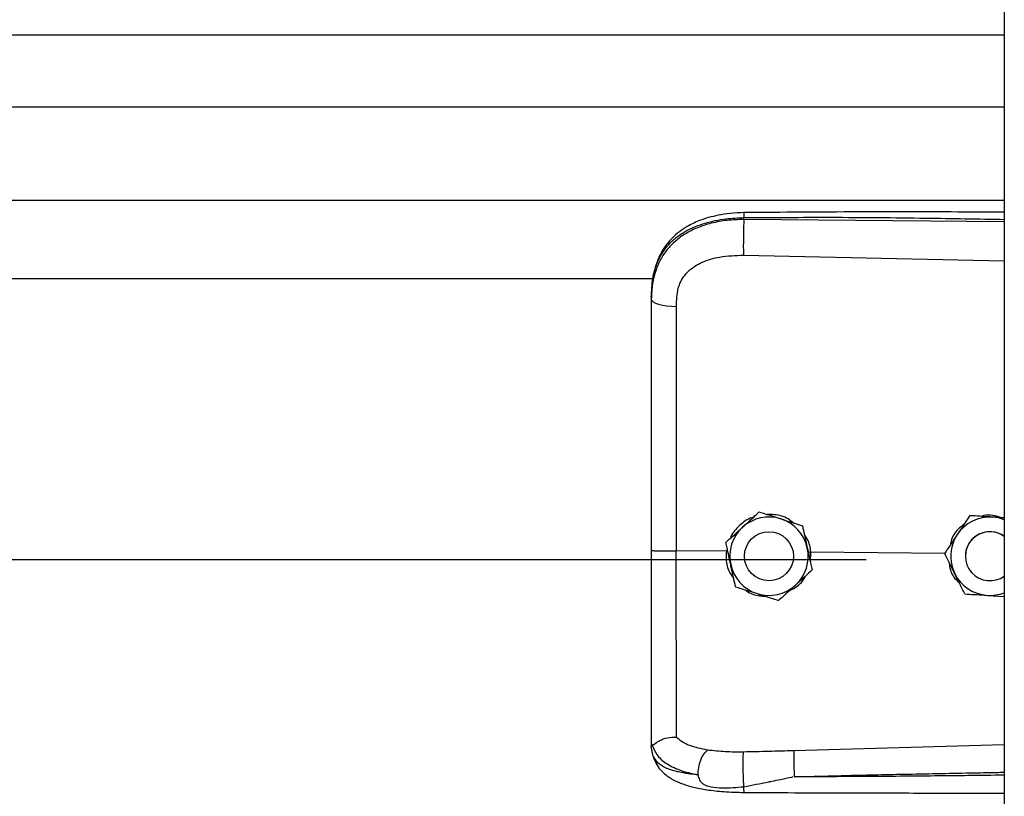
# Model space of a CAD drawing. Header units: inches. Extents: x 170 to 284, y 215 to 248.
# Tile 884 of 1056: x 230.981 to 231.196, y 241.45 to 241.619. Entities that reach past the tile are written whole.
import ezdxf

# ---------------------------------------------------------------- set-up
doc = ezdxf.new("R2010")
doc.units = ezdxf.units.IN
doc.header["$LTSCALE"] = 0.25
doc.header["$MEASUREMENT"] = 0
doc.layers.add('LH TOP OF HOOD', color=7, linetype='Continuous')

msp = doc.modelspace()

# ---------------------------------------------------------------- linework, layer by layer
at = {"layer": 'LH TOP OF HOOD'}
for p, q in [((231.1959333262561, 244.0215643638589), (231.195933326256, 239.8211148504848)), ((227.163613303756, 241.6158858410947), (231.195933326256, 241.6158858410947)), ((227.163613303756, 241.6002017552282), (231.195933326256, 241.6002017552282)), ((227.163613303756, 241.5798137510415), (231.195933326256, 241.5798137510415)), ((231.1390860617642, 241.5756020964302), (231.1390860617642, 241.5760134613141)), ((231.195933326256, 241.5750653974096), (231.1390860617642, 241.5756020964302)), ((231.1389900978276, 241.5678132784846), (231.195933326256, 241.5666037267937)), ((227.2401614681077, 241.562738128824), (231.119382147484, 241.562738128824)), ((231.118890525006, 241.5586788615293), (231.118890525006, 241.5581905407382)), ((231.142461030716, 241.5117469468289), (231.142461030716, 241.5117452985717)), ((231.1884045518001, 241.5109505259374), (231.1884045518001, 241.5109521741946)), ((231.1894534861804, 241.5108843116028), (231.1884045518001, 241.5109521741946)), ((231.1518791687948, 241.5087462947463), (231.1518791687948, 241.5087446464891)), ((231.1351533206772, 241.5050909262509), (231.1351533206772, 241.5050892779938)), ((231.1352617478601, 241.5031556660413), (231.1243481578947, 241.5032601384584)), ((231.135447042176, 241.503745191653), (231.1352617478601, 241.5031556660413)), ((231.1352617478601, 241.5031556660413), (231.1352639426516, 241.503155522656)), ((231.1536994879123, 241.5029790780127), (231.1531514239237, 241.5029250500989)), ((231.1536023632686, 241.5008616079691), (231.1536994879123, 241.5029790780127)), ((231.1536994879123, 241.5029790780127), (231.153701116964, 241.502979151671)), ((231.1829331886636, 241.502699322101), (231.153701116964, 241.502979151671)), ((231.1829192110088, 241.5027276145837), (231.1829192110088, 241.5027292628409)), ((227.193781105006, 241.5013456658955), (231.165765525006, 241.5013456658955)), ((231.1392212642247, 241.5020883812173), (231.1392212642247, 241.5020875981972)), ((231.1499216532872, 241.5020875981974), (231.1499216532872, 241.5020883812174)), ((231.1874329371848, 241.5020883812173), (231.1874329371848, 241.5020875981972)), ((231.1539895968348, 241.4990896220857), (231.1539895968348, 241.4990879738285)), ((231.1922297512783, 241.4935459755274), (231.195933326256, 241.4933062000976)), ((231.118890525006, 241.4611374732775), (231.118890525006, 241.4606086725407)), ((231.1192302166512, 241.458623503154), (231.118890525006, 241.4606086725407)), ((231.195933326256, 241.4609320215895), (231.1499976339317, 241.4596002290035))]:
    msp.add_line(p, q, dxfattribs=at)
at = {"layer": 'LH TOP OF HOOD', "flags": 128}
msp.add_lwpolyline([(231.118890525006, 241.5581905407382), (231.1189944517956, 241.5578947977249), (231.1193024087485, 241.5576099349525), (231.119803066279, 241.557346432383), (231.1204780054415, 241.5571139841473), (231.121302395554, 241.5569211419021), (231.1222459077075, 241.5567750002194), (231.1232738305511, 241.5566809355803), (231.124348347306, 241.5566424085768)], dxfattribs=at)
at = {"layer": 'LH TOP OF HOOD'}
msp.add_circle((231.1445714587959, 241.5020875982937), 0.005350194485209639, dxfattribs=at)
for centre, radius, start, end in [((231.1445714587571, 241.5020883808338), 0.008560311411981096, 72.32793711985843, 132.3279357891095), ((231.1445714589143, 241.5020883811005), 0.008560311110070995, 12.3279374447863, 72.32793758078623), ((231.192783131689, 241.5020883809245), 0.00856031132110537, 86.29353550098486, 146.2935346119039), ((231.1927831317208, 241.5020883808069), 0.008560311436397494, 68.40767565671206, 86.29353576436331), ((231.1445714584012, 241.5020883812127), 0.008560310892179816, 132.3279357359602, 192.3279369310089), ((231.192783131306, 241.5020883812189), 0.008560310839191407, 146.2935348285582, 206.2935362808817), ((231.1927831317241, 241.5020883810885), 0.005350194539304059, 53.92810144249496, 179.9999986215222), ((231.1927831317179, 241.5020875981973), 0.005350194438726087, 53.92810057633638, 306.0718994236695), ((231.1445714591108, 241.502088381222), 0.008560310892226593, 312.3279357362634, 12.32793693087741), ((231.1445714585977, 241.5020883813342), 0.008560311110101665, 192.3279374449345, 252.3279375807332), ((231.1927831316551, 241.5020883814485), 0.008560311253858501, 206.2935366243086, 266.29353606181), ((231.1445714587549, 241.5020883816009), 0.008560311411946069, 252.3279371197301, 312.3279357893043), ((231.1927831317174, 241.5020883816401), 0.008560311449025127, 266.2935357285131, 291.5923243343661)]:
    msp.add_arc(centre, radius, start, end, dxfattribs=at)
for points, knots in [([(231.118890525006, 241.5586788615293), (231.118953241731, 241.5600353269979), (231.1190716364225, 241.562596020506), (231.1200411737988, 241.5660869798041), (231.1213304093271, 241.5684989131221), (231.1226942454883, 241.5702016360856), (231.1237772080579, 241.571245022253), (231.1248361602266, 241.5720735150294), (231.1258256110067, 241.5727334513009), (231.1270599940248, 241.573428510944), (231.1286540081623, 241.5741542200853), (231.1313177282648, 241.5750622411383), (231.1348528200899, 241.5758221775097), (231.1377593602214, 241.575953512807), (231.1390860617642, 241.5760134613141)], [0, 0, 0, 0, 0.1307156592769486, 0.2467609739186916, 0.3577928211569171, 0.4170971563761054, 0.4791482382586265, 0.5177152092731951, 0.5590896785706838, 0.6032945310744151, 0.6633484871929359, 0.7353692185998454, 0.8792082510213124, 1, 1, 1, 1]), ([(231.1390860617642, 241.5756020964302), (231.1378701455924, 241.5755688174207), (231.135438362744, 241.5755022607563), (231.1320975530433, 241.5748804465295), (231.1291397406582, 241.5739382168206), (231.1265971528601, 241.5727205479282), (231.1243656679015, 241.5711751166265), (231.1224940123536, 241.5693339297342), (231.121013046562, 241.5672036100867), (231.1198374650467, 241.564634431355), (231.1190446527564, 241.5615825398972), (231.1189419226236, 241.5593216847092), (231.118890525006, 241.5581905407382)], [0, 0, 0, 0, 0.1111703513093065, 0.222336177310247, 0.3162781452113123, 0.4102081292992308, 0.5024030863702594, 0.5945790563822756, 0.6845432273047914, 0.774504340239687, 0.8871807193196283, 1, 1, 1, 1]), ([(231.1391046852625, 241.5771055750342), (231.1381060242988, 241.5770670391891), (231.1362142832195, 241.5769940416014), (231.1329052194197, 241.5764656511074), (231.1296777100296, 241.5755716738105), (231.126930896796, 241.5742674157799), (231.1249450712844, 241.5729447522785), (231.123303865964, 241.5714993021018), (231.1219887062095, 241.569911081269), (231.1209135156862, 241.5681584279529), (231.1200562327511, 241.5662486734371), (231.1193113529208, 241.5637300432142), (231.1190959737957, 241.5617923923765), (231.1189769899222, 241.5607219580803)], [0, 0, 0, 0, 0.09774743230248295, 0.1851607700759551, 0.3306121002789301, 0.4364670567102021, 0.5083182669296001, 0.5850061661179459, 0.6719760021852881, 0.730794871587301, 0.8036787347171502, 0.8915444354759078, 1, 1, 1, 1]), ([(231.1390860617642, 241.5756020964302), (231.1390643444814, 241.5750262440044), (231.1390192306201, 241.5738300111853), (231.1389782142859, 241.571604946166), (231.1389649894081, 241.5694275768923), (231.1389819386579, 241.5683378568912), (231.1389900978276, 241.5678132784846)], [0, 0, 0, 0, 0.2406941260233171, 0.5000000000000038, 0.7593058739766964, 1, 1, 1, 1]), ([(231.139104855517, 241.5770896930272), (231.1391036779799, 241.5770937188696), (231.139099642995, 241.577107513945), (231.1390944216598, 241.5769925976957), (231.1390878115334, 241.5766998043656), (231.1390867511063, 241.5762838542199), (231.1390860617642, 241.5760134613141)], [0, 0, 0, 0, 0.09787641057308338, 0.3353863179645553, 0.5679606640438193, 1, 1, 1, 1]), ([(231.1390860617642, 241.5760134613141), (231.1453919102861, 241.5760527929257), (231.1586309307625, 241.5761353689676), (231.1775805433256, 241.5759541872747), (231.1902210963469, 241.5757331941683), (231.195933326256, 241.5756333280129)], [0, 0, 0, 0, 0.3326703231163, 0.6984356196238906, 1, 1, 1, 1]), ([(231.195933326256, 241.5771885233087), (231.1930341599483, 241.5772032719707), (231.1824062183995, 241.5772573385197), (231.1634627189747, 241.5772940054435), (231.1474194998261, 241.5771698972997), (231.1391046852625, 241.5771055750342)], [0, 0, 0, 0, 0.153045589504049, 0.5610439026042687, 1, 1, 1, 1]), ([(231.1247739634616, 241.5605757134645), (231.1247739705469, 241.5605757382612), (231.1248765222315, 241.5609346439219), (231.1253717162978, 241.5623408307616), (231.1269077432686, 241.5645435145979), (231.1299747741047, 241.5664467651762), (231.1340909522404, 241.5676584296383), (231.1372437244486, 241.5677580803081), (231.1389900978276, 241.5678132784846)], [0, 0, 0, 0, 4.497367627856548e-06, 0.06509473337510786, 0.261670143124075, 0.475310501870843, 0.7093656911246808, 1, 1, 1, 1]), ([(231.124348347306, 241.5566424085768), (231.1244183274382, 241.5579670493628), (231.1244883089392, 241.5592917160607), (231.1247739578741, 241.5605756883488), (231.1247739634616, 241.5605757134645)], [0, 0, 0, 0, 0.9999804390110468, 0.9999999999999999, 0.9999999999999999, 0.9999999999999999, 0.9999999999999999]), ([(231.118890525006, 241.5581905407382), (231.118890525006, 241.5545603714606), (231.118890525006, 241.5472894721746), (231.118890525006, 241.536208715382), (231.118890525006, 241.5250261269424), (231.118890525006, 241.5140574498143), (231.118890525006, 241.5068096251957), (231.118890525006, 241.5033298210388)], [0, 0, 0, 0, 0.2027568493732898, 0.4061035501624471, 0.6088604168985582, 0.8122072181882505, 1, 1, 1, 1]), ([(231.1243481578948, 241.5032601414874), (231.1243481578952, 241.5032601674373), (231.1243482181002, 241.5066464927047), (231.1243483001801, 241.5136932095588), (231.12434834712, 241.5243664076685), (231.1243483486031, 241.5352424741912), (231.1243483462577, 241.5460298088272), (231.1243483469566, 241.5531048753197), (231.124348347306, 241.5566424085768)], [0, 0, 0, 0, 1.439079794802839e-06, 0.1877923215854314, 0.3908439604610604, 0.59389561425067, 0.7969478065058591, 1, 1, 1, 1]), ([(231.1388071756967, 241.5084191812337), (231.1397477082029, 241.5092758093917), (231.1410021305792, 241.5104183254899), (231.1421690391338, 241.511481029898), (231.142461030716, 241.5117469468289)], [0, 0, 0, 0, 0.7497733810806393, 1, 1, 1, 1]), ([(231.1388071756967, 241.508417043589), (231.1397477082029, 241.5092737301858), (231.1410021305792, 241.510416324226), (231.1421690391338, 241.5114793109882), (231.142461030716, 241.5117452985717)], [0, 0, 0, 0, 0.7497733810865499, 1, 1, 1, 1]), ([(231.142461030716, 241.5117469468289), (231.1428587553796, 241.5116202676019), (231.1443635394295, 241.5111409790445), (231.1459805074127, 241.5106258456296), (231.1471700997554, 241.5102468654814)], [0, 0, 0, 0, 0.2643068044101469, 1, 1, 1, 1]), ([(231.142461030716, 241.5117452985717), (231.1428587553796, 241.5116185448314), (231.1443635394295, 241.5111389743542), (231.1459805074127, 241.5106237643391), (231.1471700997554, 241.5102447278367)], [0, 0, 0, 0, 0.2643068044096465, 1, 1, 1, 1]), ([(231.1498315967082, 241.5093987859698), (231.1494748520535, 241.5096888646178), (231.1483112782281, 241.5106349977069), (231.1462597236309, 241.5112024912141), (231.1446901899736, 241.5112062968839), (231.1441542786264, 241.5112075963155)], [0, 0, 0, 0, 0.2255168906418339, 0.7355556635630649, 1, 1, 1, 1]), ([(231.1411817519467, 241.5105818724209), (231.1410465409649, 241.5105517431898), (231.1398947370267, 241.5102950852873), (231.1381374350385, 241.5088363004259), (231.136518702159, 241.5072266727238), (231.1361908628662, 241.506118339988), (231.1361575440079, 241.5060056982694)], [0, 0, 0, 0, 0.05931474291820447, 0.5052766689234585, 0.9497204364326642, 1, 1, 1, 1]), ([(231.1471700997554, 241.5102468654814), (231.1473564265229, 241.5101875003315), (231.1488137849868, 241.5097231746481), (231.1504118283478, 241.5092139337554), (231.1517362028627, 241.5087918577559), (231.1518791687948, 241.5087462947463)], [0, 0, 0, 0, 0.1156468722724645, 0.9045342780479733, 0.9999999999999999, 0.9999999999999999, 0.9999999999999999, 0.9999999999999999]), ([(231.1471700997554, 241.5102447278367), (231.1473564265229, 241.5101853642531), (231.1488137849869, 241.5097210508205), (231.1504118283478, 241.5092120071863), (231.1517362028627, 241.5087901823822), (231.1518791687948, 241.5087446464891)], [0, 0, 0, 0, 0.1156468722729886, 0.9045342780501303, 1, 1, 1, 1]), ([(231.1884045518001, 241.5109521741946), (231.1880247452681, 241.510382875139), (231.1872561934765, 241.5092308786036), (231.1863200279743, 241.5078275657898), (231.1857840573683, 241.5070241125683), (231.1856618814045, 241.5068409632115)], [0, 0, 0, 0, 0.4299704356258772, 0.8700602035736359, 1, 1, 1, 1]), ([(231.1884045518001, 241.5109505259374), (231.1880247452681, 241.5103811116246), (231.1872561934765, 241.5092288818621), (231.1863200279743, 241.5078254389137), (231.1857840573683, 241.5070219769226), (231.1856618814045, 241.5068388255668)], [0, 0, 0, 0, 0.42997043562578, 0.8700602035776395, 0.9999999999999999, 0.9999999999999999, 0.9999999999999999, 0.9999999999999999]), ([(231.1933365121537, 241.5106307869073), (231.192066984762, 241.5107130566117), (231.1903737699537, 241.5108227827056), (231.1887986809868, 241.510924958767), (231.1884045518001, 241.5109505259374)], [0, 0, 0, 0, 0.749773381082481, 1, 1, 1, 1]), ([(231.1954080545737, 241.5104986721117), (231.1947471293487, 241.5106987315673), (231.1934767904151, 241.5110832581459), (231.1919135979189, 241.511108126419), (231.1911336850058, 241.5108460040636), (231.1909578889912, 241.5107869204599)], [0, 0, 0, 0, 0.4565421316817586, 0.8775020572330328, 1, 1, 1, 1]), ([(231.195933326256, 241.5104626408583), (231.1952903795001, 241.5105042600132), (231.1944315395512, 241.5105598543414), (231.1935564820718, 241.5106165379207), (231.1933365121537, 241.5106307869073)], [0, 0, 0, 0, 0.7486223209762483, 0.9999999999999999, 0.9999999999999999, 0.9999999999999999, 0.9999999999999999]), ([(231.1351533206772, 241.5050909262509), (231.1356593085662, 241.5055518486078), (231.1366831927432, 241.5064845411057), (231.1379303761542, 241.507620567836), (231.1386444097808, 241.5082709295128), (231.1388071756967, 241.5084191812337)], [0, 0, 0, 0, 0.4299704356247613, 0.8700602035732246, 1, 1, 1, 1]), ([(231.1351533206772, 241.5050892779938), (231.1356593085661, 241.5055500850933), (231.1366831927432, 241.5064825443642), (231.1379303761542, 241.5076184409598), (231.1386444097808, 241.5082687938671), (231.1388071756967, 241.508417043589)], [0, 0, 0, 0, 0.4299704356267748, 0.8700602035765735, 1, 1, 1, 1]), ([(231.1518791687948, 241.5087462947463), (231.1520252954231, 241.5080777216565), (231.1523209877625, 241.5067248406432), (231.1526811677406, 241.5050768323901), (231.1528873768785, 241.5041332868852), (231.1529343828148, 241.5039182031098)], [0, 0, 0, 0, 0.4299704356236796, 0.8700602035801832, 1, 1, 1, 1]), ([(231.1518791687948, 241.5087446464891), (231.1520252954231, 241.508075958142), (231.1523209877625, 241.5067228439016), (231.1526811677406, 241.505074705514), (231.1528873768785, 241.5041311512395), (231.1529343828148, 241.503916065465)], [0, 0, 0, 0, 0.4299704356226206, 0.8700602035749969, 1, 1, 1, 1]), ([(231.1856618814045, 241.5068409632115), (231.1849558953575, 241.5057826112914), (231.1840142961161, 241.5043710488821), (231.1831383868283, 241.5030578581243), (231.1829192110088, 241.5027292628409)], [0, 0, 0, 0, 0.7497733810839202, 1, 1, 1, 1]), ([(231.1856618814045, 241.5068388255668), (231.1849558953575, 241.5057805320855), (231.184014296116, 241.5043690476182), (231.1831383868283, 241.5030561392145), (231.1829192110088, 241.5027276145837)], [0, 0, 0, 0, 0.7497733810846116, 1, 1, 1, 1]), ([(231.1870625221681, 241.508940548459), (231.1867429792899, 241.5087225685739), (231.1855895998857, 241.5079357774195), (231.1844962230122, 241.5063351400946), (231.1841983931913, 241.5049304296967), (231.1841102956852, 241.5045149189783)], [0, 0, 0, 0, 0.2125142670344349, 0.7670631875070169, 1, 1, 1, 1]), ([(231.1362085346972, 241.5002606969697), (231.1359369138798, 241.5015035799), (231.1355746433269, 241.5031612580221), (231.1352376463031, 241.5047033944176), (231.1351533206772, 241.5050892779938)], [0, 0, 0, 0, 0.7497733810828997, 1, 1, 1, 1]), ([(231.153701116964, 241.502979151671), (231.1537011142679, 241.5029791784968), (231.1536030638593, 241.5039547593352), (231.153343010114, 241.5053469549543), (231.1525385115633, 241.5064363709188), (231.1523190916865, 241.5067334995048)], [0, 0, 0, 0, 1.999769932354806e-05, 0.7272642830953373, 1, 1, 1, 1]), ([(231.118890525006, 241.5033298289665), (231.118890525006, 241.5002925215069), (231.118890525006, 241.4941170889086), (231.118890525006, 241.4853301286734), (231.118890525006, 241.4771635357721), (231.118890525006, 241.4705834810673), (231.118890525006, 241.4651987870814), (231.118890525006, 241.4624982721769), (231.118890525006, 241.4611374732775)], [0, 0, 0, 0, 0.1870908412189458, 0.3803918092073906, 0.5558755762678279, 0.7364481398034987, 0.8671952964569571, 1, 1, 1, 1]), ([(231.1243483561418, 241.4625695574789), (231.1243483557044, 241.4628322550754), (231.1243483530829, 241.4644067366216), (231.1243483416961, 241.4678381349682), (231.1243482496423, 241.4734394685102), (231.124347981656, 241.4798792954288), (231.1243476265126, 241.4871053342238), (231.1243473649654, 241.4949801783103), (231.1243474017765, 241.5005081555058), (231.1243474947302, 241.5032601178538), (231.1243474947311, 241.5032601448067)], [0, 0, 0, 0, 0.03155846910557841, 0.1891461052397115, 0.3467338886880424, 0.5043277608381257, 0.6619226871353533, 0.8309600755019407, 0.9999983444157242, 1, 1, 1, 1]), ([(231.1352639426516, 241.503155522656), (231.1352301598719, 241.5027016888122), (231.1351234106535, 241.5012676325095), (231.1355400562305, 241.4991051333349), (231.1364915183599, 241.4977487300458), (231.1368779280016, 241.4971978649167)], [0, 0, 0, 0, 0.2156616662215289, 0.6814629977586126, 1, 1, 1, 1]), ([(231.1529343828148, 241.5039182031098), (231.1532060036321, 241.5026753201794), (231.1535682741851, 241.5010176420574), (231.1539052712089, 241.4994755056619), (231.1539895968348, 241.4990896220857)], [0, 0, 0, 0, 0.7497733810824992, 1, 1, 1, 1]), ([(231.1529343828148, 241.503916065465), (231.1532060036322, 241.5026732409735), (231.1535682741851, 241.5010156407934), (231.1539052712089, 241.4994737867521), (231.1539895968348, 241.4990879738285)], [0, 0, 0, 0, 0.7497733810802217, 1, 1, 1, 1]), ([(231.1851085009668, 241.4982964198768), (231.185021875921, 241.4984717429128), (231.1843443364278, 241.4998430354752), (231.1836013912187, 241.5013467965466), (231.1829856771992, 241.5025930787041), (231.1829192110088, 241.5027276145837)], [0, 0, 0, 0, 0.1156468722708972, 0.9045342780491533, 1, 1, 1, 1]), ([(231.1838551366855, 241.5008332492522), (231.1839036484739, 241.5003713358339), (231.1840502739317, 241.4989752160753), (231.1848959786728, 241.497378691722), (231.185830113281, 241.4965702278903), (231.1860595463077, 241.4963716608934)], [0, 0, 0, 0, 0.2716700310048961, 0.8211147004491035, 1, 1, 1, 1]), ([(231.1372637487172, 241.4954326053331), (231.1371176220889, 241.496101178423), (231.1368219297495, 241.4974540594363), (231.1364617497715, 241.4991020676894), (231.1362555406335, 241.5000456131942), (231.1362085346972, 241.5002606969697)], [0, 0, 0, 0, 0.4299704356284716, 0.8700602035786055, 1, 1, 1, 1]), ([(231.1539895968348, 241.4990879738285), (231.1534836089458, 241.4986270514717), (231.1524597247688, 241.4976943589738), (231.1512125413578, 241.4965583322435), (231.1504985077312, 241.4959079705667), (231.1503357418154, 241.4957597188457)], [0, 0, 0, 0, 0.4299704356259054, 0.8700602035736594, 0.9999999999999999, 0.9999999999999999, 0.9999999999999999, 0.9999999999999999]), ([(231.1872977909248, 241.4938657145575), (231.1871128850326, 241.4942399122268), (231.1864132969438, 241.4956556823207), (231.1856615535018, 241.4971771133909), (231.1851085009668, 241.4982964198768)], [0, 0, 0, 0, 0.2643068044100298, 1, 1, 1, 1]), ([(231.1489787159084, 241.4945237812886), (231.1494874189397, 241.4947858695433), (231.150893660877, 241.4955103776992), (231.1521341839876, 241.4967417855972), (231.1525134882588, 241.497721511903), (231.1525265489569, 241.4977552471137)], [0, 0, 0, 0, 0.3536960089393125, 0.9777456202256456, 0.9999999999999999, 0.9999999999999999, 0.9999999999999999, 0.9999999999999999]), ([(231.1372637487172, 241.4954326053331), (231.1376614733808, 241.4953058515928), (231.1391662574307, 241.4948262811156), (231.1407832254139, 241.4943110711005), (231.1419728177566, 241.4939320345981)], [0, 0, 0, 0, 0.2643068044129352, 1, 1, 1, 1]), ([(231.1394223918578, 241.4947447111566), (231.1395017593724, 241.494678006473), (231.1403748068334, 241.4939442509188), (231.1419449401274, 241.4934651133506), (231.1433794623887, 241.4933806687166), (231.1437770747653, 241.4933572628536)], [0, 0, 0, 0, 0.06740964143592, 0.7415101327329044, 1, 1, 1, 1]), ([(231.1419728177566, 241.4939320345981), (231.1421591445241, 241.4938726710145), (231.143616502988, 241.4934083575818), (231.145214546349, 241.4928993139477), (231.1465389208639, 241.4924774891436), (231.146681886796, 241.4924319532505)], [0, 0, 0, 0, 0.1156468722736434, 0.9045342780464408, 0.9999999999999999, 0.9999999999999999, 0.9999999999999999, 0.9999999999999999]), ([(231.1503357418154, 241.4957597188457), (231.149395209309, 241.4949030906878), (231.1481407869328, 241.4937605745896), (231.1469738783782, 241.4926978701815), (231.146681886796, 241.4924319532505)], [0, 0, 0, 0, 0.749773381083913, 1, 1, 1, 1]), ([(231.1872977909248, 241.4938657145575), (231.187980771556, 241.4938214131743), (231.1893628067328, 241.493731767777), (231.1910462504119, 241.4936226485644), (231.192010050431, 241.4935602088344), (231.1922297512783, 241.4935459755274)], [0, 0, 0, 0, 0.4299704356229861, 0.8700602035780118, 1, 1, 1, 1]), ([(231.1190875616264, 241.4608871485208), (231.1191366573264, 241.4608786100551), (231.1192374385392, 241.460861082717), (231.1195291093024, 241.4610473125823), (231.1199945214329, 241.461378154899), (231.1208707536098, 241.4619582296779), (231.1223499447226, 241.4625763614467), (231.1236907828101, 241.4625724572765), (231.124348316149, 241.4625705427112)], [0, 0, 0, 0, 0.1136768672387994, 0.2333502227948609, 0.3620694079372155, 0.5019163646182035, 0.7557448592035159, 0.9999999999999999, 0.9999999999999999, 0.9999999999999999, 0.9999999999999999]), ([(231.1311825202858, 241.4597455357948), (231.1298089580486, 241.4600333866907), (231.1277245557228, 241.4604702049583), (231.1255487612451, 241.4615109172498), (231.1247497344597, 241.4622162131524), (231.1243483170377, 241.4625705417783)], [0, 0, 0, 0, 0.4901989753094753, 0.7438846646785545, 1, 1, 1, 1]), ([(231.118890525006, 241.4611374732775), (231.1188905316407, 241.4611362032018), (231.118890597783, 241.4611235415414), (231.1188977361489, 241.4610193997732), (231.1189961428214, 241.4609410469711), (231.1190838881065, 241.4608711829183)], [0, 0, 0, 0, 0.01193493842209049, 0.1189819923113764, 1, 1, 1, 1]), ([(231.1190833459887, 241.4608869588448), (231.1193589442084, 241.4601649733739), (231.1199250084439, 241.4586820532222), (231.121977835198, 241.4568487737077), (231.1249660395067, 241.4552907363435), (231.1276931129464, 241.4546675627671), (231.1290929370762, 241.4543476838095)], [0, 0, 0, 0, 0.2305257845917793, 0.473487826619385, 0.7297379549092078, 1, 1, 1, 1]), ([(231.1290929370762, 241.4543476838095), (231.1291179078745, 241.4548779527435), (231.1291697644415, 241.4559791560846), (231.1296456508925, 241.4576410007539), (231.1303497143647, 241.4590272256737), (231.130911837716, 241.4595120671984), (231.1311825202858, 241.4597455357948)], [0, 0, 0, 0, 0.2407679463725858, 0.5000000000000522, 0.7592320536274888, 1, 1, 1, 1]), ([(231.1390119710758, 241.4593381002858), (231.1376599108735, 241.4593308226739), (231.134957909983, 241.4593162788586), (231.1324512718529, 241.4596007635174), (231.1311989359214, 241.4597428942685)], [0, 0, 0, 0, 0.5003922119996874, 1, 1, 1, 1]), ([(231.1499976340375, 241.4596002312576), (231.1481664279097, 241.4595522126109), (231.1445038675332, 241.4594561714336), (231.1408426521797, 241.4593774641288), (231.1390119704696, 241.4593381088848)], [0, 0, 0, 0, 0.4999797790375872, 1, 1, 1, 1]), ([(231.1499974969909, 241.4596002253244), (231.1499900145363, 241.4593613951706), (231.1499785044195, 241.4589940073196), (231.1499797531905, 241.4581321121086), (231.1499871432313, 241.4573573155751), (231.1500015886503, 241.4564968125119), (231.1500273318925, 241.455337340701), (231.1500550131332, 241.4544939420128), (231.1500730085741, 241.4539456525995)], [0, 0, 0, 0, 0.2394508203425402, 0.3683426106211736, 0.4999696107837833, 0.6316010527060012, 0.7605056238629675, 1, 1, 1, 1]), ([(231.1290918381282, 241.4543459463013), (231.1285455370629, 241.4544030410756), (231.1272405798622, 241.4545394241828), (231.1258418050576, 241.4547675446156), (231.1248868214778, 241.4549614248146), (231.1236534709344, 241.455239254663), (231.1219671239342, 241.4558054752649), (231.1201473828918, 241.4569309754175), (231.1195418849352, 241.4580483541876), (231.1192302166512, 241.458623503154)], [0, 0, 0, 0, 0.1091879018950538, 0.260818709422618, 0.3077983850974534, 0.3355235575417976, 0.5627886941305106, 0.7749539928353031, 1, 1, 1, 1]), ([(231.1192471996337, 241.4585774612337), (231.1194361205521, 241.4579905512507), (231.1197908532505, 241.4568885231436), (231.1208039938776, 241.4554700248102), (231.1219330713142, 241.4543940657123), (231.123080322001, 241.4535972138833), (231.1241275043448, 241.4530407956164), (231.1250704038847, 241.4526286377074), (231.1263158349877, 241.4521622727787), (231.1282607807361, 241.4516017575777), (231.1311398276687, 241.4510402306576), (231.13487347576, 241.4506179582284), (231.1376548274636, 241.4505505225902), (231.1391430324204, 241.4505144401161)], [0, 0, 0, 0, 0.09843102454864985, 0.1848217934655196, 0.2573083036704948, 0.3158871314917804, 0.3722739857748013, 0.4121400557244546, 0.4615923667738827, 0.5575876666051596, 0.6828759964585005, 0.8303179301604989, 1, 1, 1, 1]), ([(231.1390973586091, 241.4517676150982), (231.139081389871, 241.4520081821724), (231.13904770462, 241.4525156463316), (231.1390028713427, 241.4535257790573), (231.1389658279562, 241.4547132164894), (231.138943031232, 241.4559851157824), (231.138937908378, 241.4571885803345), (231.138950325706, 241.4581845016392), (231.1389754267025, 241.4589238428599), (231.1390002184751, 241.4592048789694), (231.1390119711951, 241.4593381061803)], [0, 0, 0, 0, 0.1098512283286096, 0.2317256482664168, 0.3631776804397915, 0.5000000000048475, 0.6368223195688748, 0.7682743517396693, 0.8901487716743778, 1, 1, 1, 1]), ([(231.1290920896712, 241.4543427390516), (231.1291666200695, 241.4539724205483), (231.1292705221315, 241.4534561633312), (231.1296422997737, 241.4528587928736), (231.1300629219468, 241.4524258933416), (231.1308666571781, 241.4519813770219), (231.132343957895, 241.4516198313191), (231.1351048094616, 241.4513796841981), (231.1375015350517, 241.4516125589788), (231.1390973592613, 241.4517676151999)], [0, 0, 0, 0, 0.1001269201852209, 0.139585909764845, 0.1897135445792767, 0.2582342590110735, 0.3697357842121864, 0.5803479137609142, 1, 1, 1, 1]), ([(231.1390973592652, 241.4517676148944), (231.1408767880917, 241.452114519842), (231.1426643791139, 241.452463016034), (231.1444823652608, 241.4528303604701), (231.1445533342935, 241.4528447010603), (231.1447884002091, 241.4528921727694), (231.1456566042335, 241.4530686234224), (231.1472969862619, 241.453383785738), (231.1488296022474, 241.4537471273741), (231.1497286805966, 241.4539070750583), (231.1498057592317, 241.4539207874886)], [0, 0, 0, 0, 0.5022751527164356, 0.5045790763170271, 0.5086566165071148, 0.522130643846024, 0.5703313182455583, 0.7514263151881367, 0.9786895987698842, 1, 1, 1, 1]), ([(231.1500732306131, 241.4539432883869), (231.1539732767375, 241.4540425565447), (231.1622433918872, 241.4542530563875), (231.1753553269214, 241.454535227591), (231.1863032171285, 241.4547477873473), (231.1933193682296, 241.4548758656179), (231.1954943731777, 241.4549138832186), (231.195933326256, 241.4549215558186)], [0, 0, 0, 0, 0.2551597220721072, 0.5410705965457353, 0.857734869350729, 0.9712884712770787, 1, 1, 1, 1]), ([(231.195933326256, 241.4542765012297), (231.1933356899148, 241.4542445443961), (231.1882696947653, 241.4541822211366), (231.1807055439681, 241.4541013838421), (231.1730533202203, 241.4540321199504), (231.16529531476, 241.4539805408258), (231.1575727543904, 241.4539474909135), (231.1525358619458, 241.4539446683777), (231.150073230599, 241.4539432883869)], [0, 0, 0, 0, 0.1699411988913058, 0.3314248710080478, 0.494842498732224, 0.6705311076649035, 0.838916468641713, 1, 1, 1, 1]), ([(231.1391431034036, 241.4505363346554), (231.1391424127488, 241.4505294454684), (231.1391358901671, 241.4504643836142), (231.13912498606, 241.4506540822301), (231.1391108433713, 241.4509809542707), (231.1391021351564, 241.4514135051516), (231.1390982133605, 241.4517042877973), (231.1390973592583, 241.4517676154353)], [0, 0, 0, 0, 0.03436729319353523, 0.3245665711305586, 0.621014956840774, 0.9174633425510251, 1, 1, 1, 1]), ([(231.1391430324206, 241.450514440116), (231.1433382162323, 241.4504928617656), (231.152313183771, 241.4504466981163), (231.1666555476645, 241.4504051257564), (231.1813905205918, 241.450380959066), (231.1913453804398, 241.4503774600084), (231.195933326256, 241.4503758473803)], [0, 0, 0, 0, 0.2216322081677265, 0.4741489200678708, 0.7576483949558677, 1, 1, 1, 1])]:
    msp.add_open_spline(points, degree=3, knots=knots, dxfattribs=at)
msp.add_open_spline([(231.1188905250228, 241.503329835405), (231.1189716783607, 241.5033208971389), (231.1191339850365, 241.5033030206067), (231.1203867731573, 241.5032802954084), (231.122184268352, 241.5032640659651), (231.1236264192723, 241.5032614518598), (231.1243474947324, 241.5032601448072)], degree=3, dxfattribs=at)

doc.saveas('drawing.dxf')
